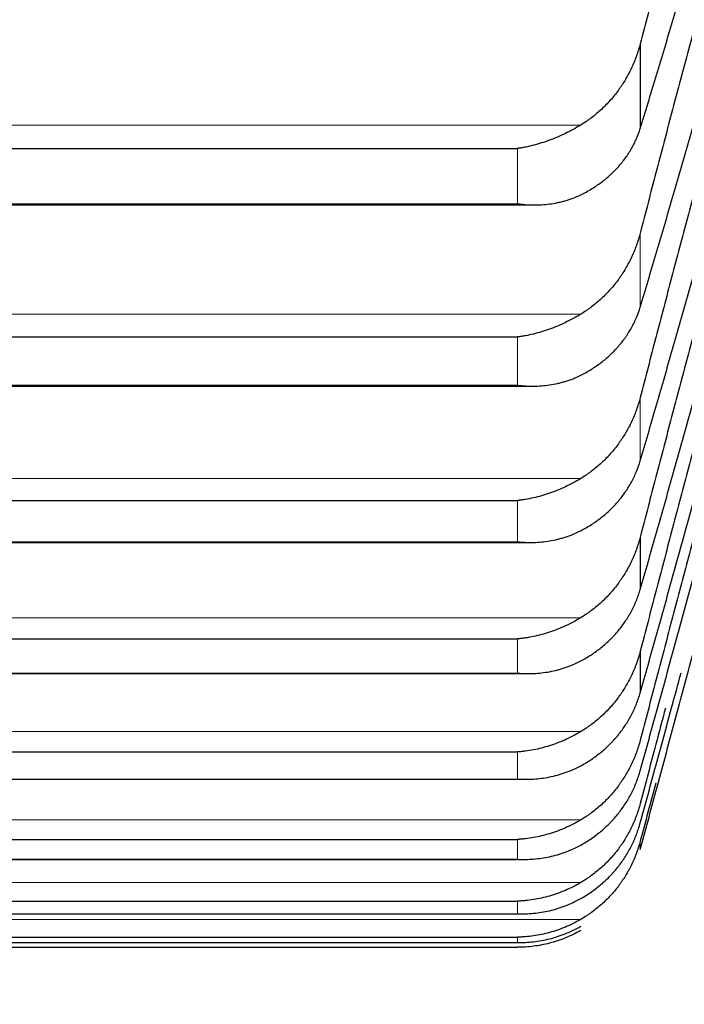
# Model space of a CAD drawing. Header units: inches. Extents: x 0 to 20790, y -12 to 14700.
# Tile 345 of 441: x 14176 to 14203, y 9656 to 9694. Entities that reach past the tile are written whole.
import ezdxf

# ---------------------------------------------------------------- set-up
doc = ezdxf.new("R2010")
doc.units = ezdxf.units.IN
doc.layers.add('1', color=7, linetype='Continuous', true_color=0xffffff)
doc.layers.add('254', color=7, linetype='Continuous', true_color=0xffffff)
doc.styles.add('latin_extended', font='simplex.shx')
doc.dimstyles.get("Standard").update_dxf_attribs({"dimtxt": 0.18, "dimasz": 0.18, "dimexe": 0.18, "dimexo": 0.0625, "dimgap": 0.09, "dimtad": 0, "dimtih": 1, "dimtoh": 1, "dimdec": 4, "dimzin": 0, "dimdsep": 46, "dimtxsty": 'Standard', "dimcen": 0.09, "dimadec": 0, "dimazin": 0, "dimtfac": 1, "dimtdec": 4, "dimtofl": 0, "dimtmove": 0, "dimatfit": 3, "dimfxl": 1, "dimtolj": 1, "dimtzin": 0, "dimarcsym": 0})

# ---------------------------------------------------------------- blocks, each defined once
blk = doc.blocks.new('_U6')
at = {"layer": '254', "color": 3, "linetype": 'Continuous', "lineweight": 13, "transparency": 16777216}
for p, q in [((14453.838, 10348.957), (14453.838, 8475.942)), ((14203.838, 10258.942), (14203.838, 8475.942)), ((14203.838, 8510.942), (12901.42, 8510.942)), ((14081.338, 8510.942), (13958.838, 8510.942)), ((14453.838, 8510.942), (14203.838, 8510.942)), ((14576.338, 8510.942), (14698.838, 8510.942))]:
    blk.add_line(p, q, dxfattribs=at)
at = {"layer": '254', "color": 3, "transparency": 16777216}
for points in [[(14081.338, 8490.525), (14081.338, 8531.358), (14203.838, 8510.942)], [(14576.338, 8531.358), (14576.338, 8490.525), (14453.838, 8510.942)]]:
    blk.add_solid(points, dxfattribs=at)
at = {"layer": 'Defpoints', "color": 0, "transparency": 16777216}
for p in [(14453.838, 10383.957), (14203.838, 10293.942), (14203.838, 8510.942)]:
    blk.add_point(p, dxfattribs=at)
at = {"layer": '254', "color": 2, "lineweight": 13, "transparency": 16777216, "insert": (12962.67, 8694.692), "char_height": 122.5, "attachment_point": 1, "style": 'latin_extended'}
blk.add_mtext('\\A1;250', dxfattribs=at)
blk = doc.blocks.new('_U7')
at = {"layer": '254', "color": 3, "linetype": 'Continuous', "lineweight": 13, "transparency": 16777216}
for p, q in [((14043.838, 10258.942), (14043.838, 8755.942)), ((14203.838, 10258.942), (14203.838, 8755.942)), ((14043.838, 8790.942), (12871.831, 8790.942)), ((13921.338, 8790.942), (13798.838, 8790.942)), ((14043.838, 8790.942), (14203.838, 8790.942)), ((14326.338, 8790.942), (14448.838, 8790.942))]:
    blk.add_line(p, q, dxfattribs=at)
at = {"layer": '254', "color": 3, "transparency": 16777216}
for points in [[(13921.338, 8770.525), (13921.338, 8811.358), (14043.838, 8790.942)], [(14326.338, 8811.358), (14326.338, 8770.525), (14203.838, 8790.942)]]:
    blk.add_solid(points, dxfattribs=at)
at = {"layer": 'Defpoints', "color": 0, "transparency": 16777216}
for p in [(14043.838, 10293.942), (14203.838, 10293.942), (14203.838, 8790.942)]:
    blk.add_point(p, dxfattribs=at)
at = {"layer": '254', "color": 2, "lineweight": 13, "transparency": 16777216, "insert": (12933.081, 9178.858), "char_height": 122.5, "attachment_point": 1, "style": 'latin_extended'}
blk.add_mtext('\\A1;\\C2;Flywheel\\P\\C2;90-240', dxfattribs=at)

msp = doc.modelspace()

# ---------------------------------------------------------------- linework, layer by layer
at = {"layer": '1', "color": 2, "linetype": 'Continuous', "lineweight": 25}
for p, q in [((14200.812, 9693.504), (14200.812, 9690.174)), ((14159.694, 9689.385), (14195.982, 9689.385)), ((14159.028, 9687.164), (14196.625, 9687.164)), ((14159.694, 9681.967), (14195.982, 9681.967)), ((14159.117, 9680.031), (14196.538, 9680.031)), ((14159.694, 9675.529), (14195.982, 9675.529)), ((14159.205, 9673.879), (14196.452, 9673.879)), ((14200.812, 9674.092), (14200.812, 9672.03)), ((14159.694, 9670.081), (14195.982, 9670.081)), ((14200.812, 9669.594), (14200.812, 9667.962)), ((14159.294, 9668.718), (14196.366, 9668.718)), ((14159.694, 9665.633), (14195.982, 9665.633)), ((14159.382, 9664.557), (14195.926, 9664.557)), ((14159.694, 9662.191), (14195.982, 9662.191)), ((14159.469, 9661.403), (14195.944, 9661.403)), ((14159.694, 9659.76), (14195.982, 9659.76)), ((14159.715, 9659.259), (14195.961, 9659.259)), ((14159.694, 9658.345), (14195.982, 9658.345)), ((14159.694, 9657.948), (14195.982, 9657.948)), ((14159.697, 9658.131), (14195.979, 9658.131))]:
    msp.add_line(p, q, dxfattribs=at)
at = {"layer": '1', "color": 110, "linetype": 'Continuous', "lineweight": 13}
for p, q in [((14157.207, 9690.308), (14198.47, 9690.308)), ((14195.982, 9689.385), (14195.982, 9687.21)), ((14159.694, 9687.21), (14195.982, 9687.21)), ((14200.812, 9686.057), (14200.812, 9683.145)), ((14157.207, 9682.861), (14198.47, 9682.861)), ((14195.982, 9681.967), (14195.982, 9680.065)), ((14159.694, 9680.065), (14195.982, 9680.065)), ((14200.812, 9679.582), (14200.812, 9677.093)), ((14157.207, 9676.394), (14198.47, 9676.394)), ((14195.982, 9675.529), (14195.982, 9673.904)), ((14159.694, 9673.904), (14195.982, 9673.904)), ((14157.207, 9670.915), (14198.47, 9670.915)), ((14195.982, 9670.081), (14195.982, 9668.735)), ((14159.694, 9668.735), (14195.982, 9668.735)), ((14157.207, 9666.434), (14198.47, 9666.434)), ((14195.982, 9665.633), (14195.982, 9664.568)), ((14159.694, 9664.568), (14195.982, 9664.568)), ((14157.207, 9662.958), (14198.47, 9662.958)), ((14195.982, 9662.191), (14195.982, 9661.408)), ((14200.812, 9662.12), (14200.812, 9661.792)), ((14159.694, 9661.408), (14195.982, 9661.408)), ((14157.207, 9660.493), (14198.47, 9660.493)), ((14195.982, 9659.76), (14195.982, 9659.261)), ((14157.207, 9659.041), (14198.47, 9659.041)), ((14159.694, 9659.261), (14195.982, 9659.261)), ((14195.982, 9658.345), (14195.982, 9658.131)), ((14159.694, 9658.131), (14195.982, 9658.131))]:
    msp.add_line(p, q, dxfattribs=at)
at = {"layer": '1', "color": 2, "linetype": 'Continuous', "lineweight": 25}
for points in [[(14203.301, 9702.845), (14203.09, 9702.079), (14202.67, 9700.54), (14202.045, 9698.215), (14201.426, 9695.87), (14201.016, 9694.295), (14200.812, 9693.504)], [(14200.812, 9690.174), (14201.016, 9690.837), (14201.426, 9692.179), (14202.045, 9694.247), (14202.67, 9696.369), (14203.09, 9697.82), (14203.301, 9698.554)], [(14203.301, 9695.443), (14203.09, 9694.67), (14202.67, 9693.119), (14202.045, 9690.779), (14201.426, 9688.426), (14201.016, 9686.848), (14200.812, 9686.057)], [(14200.812, 9683.145), (14201.016, 9683.824), (14201.426, 9685.199), (14202.045, 9687.311), (14202.67, 9689.472), (14203.09, 9690.946), (14203.301, 9691.691)], [(14203.301, 9689), (14203.09, 9688.221), (14202.67, 9686.66), (14202.045, 9684.31), (14201.426, 9681.951), (14201.016, 9680.373), (14200.812, 9679.582)], [(14200.812, 9677.093), (14201.016, 9677.788), (14201.426, 9679.193), (14202.045, 9681.346), (14202.67, 9683.543), (14203.09, 9685.038), (14203.301, 9685.793)], [(14203.301, 9683.525), (14203.09, 9682.742), (14202.67, 9681.174), (14202.045, 9678.817), (14201.426, 9676.457), (14201.016, 9674.88), (14200.812, 9674.092)], [(14200.812, 9672.03), (14201.016, 9672.739), (14201.426, 9674.172), (14202.045, 9676.361), (14202.67, 9678.591), (14203.09, 9680.105), (14203.301, 9680.869)], [(14203.301, 9679.028), (14203.09, 9678.242), (14202.67, 9676.668), (14202.045, 9674.309), (14201.426, 9671.951), (14201.016, 9670.379), (14200.812, 9669.594)], [(14200.812, 9667.962), (14201.016, 9668.685), (14201.426, 9670.143), (14202.045, 9672.366), (14202.67, 9674.625), (14203.09, 9676.155), (14203.301, 9676.926)], [(14203.301, 9675.516), (14203.09, 9674.727), (14202.67, 9673.152), (14202.045, 9670.794), (14201.426, 9668.441), (14201.016, 9666.877), (14200.812, 9666.095)], [(14200.812, 9664.897), (14201.016, 9665.632), (14201.426, 9667.113), (14202.045, 9669.366), (14202.67, 9671.651), (14203.09, 9673.195), (14203.301, 9673.972)], [(14200.812, 9661.792), (14201.016, 9662.548), (14201.426, 9664.068), (14202.045, 9666.37), (14202.67, 9668.695), (14203.09, 9670.259), (14203.301, 9671.045)], [(14201.419, 9664.404), (14201.216, 9663.64), (14201.013, 9662.878), (14200.812, 9662.12)]]:
    msp.add_open_spline(points, degree=3, dxfattribs=at)
for points, knots in [([(14200.812, 9693.504), (14200.77, 9693.339), (14200.719, 9693.177), (14200.605, 9692.86), (14200.476, 9692.549), (14200.318, 9692.251), (14200.189, 9692.032), (14200.144, 9691.96), (14200.074, 9691.853), (14200.05, 9691.817), (14200.001, 9691.747), (14199.977, 9691.713), (14199.852, 9691.541), (14199.64, 9691.278), (14199.405, 9691.038), (14199.158, 9690.808), (14199.029, 9690.699), (14198.859, 9690.57), (14198.825, 9690.545), (14198.755, 9690.495), (14198.65, 9690.421), (14198.543, 9690.352), (14198.47, 9690.308)], [0, 0, 0, 0, 0.125, 0.125, 0.25, 0.375, 0.375, 0.4375, 0.4375, 0.46875, 0.46875, 0.5, 0.5, 0.625, 0.75, 0.75, 0.875, 0.875, 0.90625, 0.90625, 0.9375, 1, 1, 1, 1]), ([(14198.47, 9690.308), (14198.37, 9690.247), (14198.27, 9690.189), (14198.069, 9690.078), (14197.967, 9690.026), (14197.764, 9689.926), (14197.661, 9689.879), (14197.454, 9689.79), (14197.35, 9689.748), (14197.14, 9689.669), (14197.036, 9689.633), (14196.826, 9689.567), (14196.721, 9689.537), (14196.511, 9689.483), (14196.405, 9689.459), (14196.247, 9689.428), (14196.168, 9689.413), (14196.075, 9689.398), (14196.029, 9689.391), (14196.009, 9689.388), (14195.996, 9689.387), (14195.989, 9689.386), (14195.982, 9689.385)], [0, 0, 0, 0, 0.125, 0.125, 0.25, 0.25, 0.375, 0.375, 0.5, 0.5, 0.625, 0.625, 0.75, 0.75, 0.875, 0.875, 0.9375, 0.96875, 0.984375, 0.992187, 0.992187, 1, 1, 1, 1]), ([(14198.47, 9687.561), (14198.616, 9687.631), (14198.756, 9687.708), (14199.025, 9687.871), (14199.282, 9688.045), (14199.518, 9688.239), (14199.659, 9688.368), (14199.687, 9688.394), (14199.742, 9688.446), (14199.769, 9688.473), (14199.849, 9688.554), (14199.901, 9688.609), (14200.051, 9688.776), (14200.143, 9688.892), (14200.315, 9689.129), (14200.394, 9689.252), (14200.502, 9689.441), (14200.536, 9689.505), (14200.585, 9689.602), (14200.601, 9689.635), (14200.632, 9689.7), (14200.647, 9689.734), (14200.719, 9689.9), (14200.77, 9690.036), (14200.812, 9690.174)], [0, 0, 0, 0, 0.125, 0.125, 0.25, 0.375, 0.375, 0.40625, 0.40625, 0.4375, 0.4375, 0.5, 0.5, 0.625, 0.625, 0.75, 0.75, 0.8125, 0.8125, 0.84375, 0.84375, 0.875, 0.875, 1, 1, 1, 1]), ([(14195.982, 9687.21), (14195.986, 9687.21), (14195.989, 9687.209), (14195.996, 9687.208), (14195.999, 9687.208), (14196.009, 9687.207), (14196.029, 9687.204), (14196.075, 9687.198), (14196.168, 9687.188), (14196.247, 9687.181), (14196.405, 9687.17), (14196.51, 9687.165), (14196.824, 9687.162), (14197.032, 9687.174), (14197.343, 9687.214), (14197.446, 9687.231), (14197.602, 9687.262), (14197.654, 9687.274), (14197.757, 9687.299), (14197.809, 9687.313), (14197.964, 9687.358), (14198.067, 9687.392), (14198.269, 9687.469), (14198.37, 9687.512), (14198.47, 9687.561)], [0, 0, 0, 0, 0.003906, 0.003906, 0.007812, 0.007812, 0.015625, 0.03125, 0.0625, 0.125, 0.125, 0.25, 0.25, 0.5, 0.5, 0.625, 0.625, 0.6875, 0.6875, 0.75, 0.75, 0.875, 0.875, 1, 1, 1, 1]), ([(14200.812, 9686.057), (14200.77, 9685.891), (14200.719, 9685.729), (14200.605, 9685.412), (14200.476, 9685.101), (14200.318, 9684.802), (14200.189, 9684.584), (14200.144, 9684.512), (14200.074, 9684.405), (14200.05, 9684.369), (14200.001, 9684.299), (14199.977, 9684.265), (14199.852, 9684.093), (14199.64, 9683.831), (14199.405, 9683.59), (14199.158, 9683.361), (14199.029, 9683.252), (14198.859, 9683.123), (14198.825, 9683.098), (14198.755, 9683.048), (14198.65, 9682.975), (14198.543, 9682.906), (14198.47, 9682.861)], [0, 0, 0, 0, 0.125, 0.125, 0.25, 0.375, 0.375, 0.4375, 0.4375, 0.46875, 0.46875, 0.5, 0.5, 0.625, 0.75, 0.75, 0.875, 0.875, 0.90625, 0.90625, 0.9375, 1, 1, 1, 1]), ([(14198.47, 9680.46), (14198.616, 9680.532), (14198.756, 9680.611), (14199.025, 9680.779), (14199.282, 9680.958), (14199.518, 9681.158), (14199.659, 9681.29), (14199.687, 9681.317), (14199.742, 9681.371), (14199.769, 9681.398), (14199.849, 9681.481), (14199.901, 9681.538), (14200.051, 9681.71), (14200.143, 9681.828), (14200.315, 9682.072), (14200.394, 9682.198), (14200.502, 9682.392), (14200.536, 9682.458), (14200.585, 9682.558), (14200.601, 9682.591), (14200.632, 9682.659), (14200.647, 9682.693), (14200.719, 9682.864), (14200.77, 9683.003), (14200.812, 9683.145)], [0, 0, 0, 0, 0.125, 0.125, 0.25, 0.375, 0.375, 0.40625, 0.40625, 0.4375, 0.4375, 0.5, 0.5, 0.625, 0.625, 0.75, 0.75, 0.8125, 0.8125, 0.84375, 0.84375, 0.875, 0.875, 1, 1, 1, 1]), ([(14198.47, 9682.861), (14198.37, 9682.801), (14198.27, 9682.743), (14198.069, 9682.634), (14197.967, 9682.582), (14197.764, 9682.484), (14197.661, 9682.437), (14197.454, 9682.35), (14197.35, 9682.31), (14197.14, 9682.234), (14197.036, 9682.199), (14196.826, 9682.136), (14196.721, 9682.108), (14196.511, 9682.057), (14196.405, 9682.034), (14196.247, 9682.005), (14196.168, 9681.992), (14196.075, 9681.979), (14196.029, 9681.973), (14196.009, 9681.97), (14195.996, 9681.968), (14195.989, 9681.968), (14195.982, 9681.967)], [0, 0, 0, 0, 0.125, 0.125, 0.25, 0.25, 0.375, 0.375, 0.5, 0.5, 0.625, 0.625, 0.75, 0.75, 0.875, 0.875, 0.9375, 0.96875, 0.984375, 0.992188, 0.992188, 1, 1, 1, 1]), ([(14195.982, 9680.065), (14195.986, 9680.065), (14195.989, 9680.065), (14195.996, 9680.064), (14195.999, 9680.064), (14196.009, 9680.062), (14196.029, 9680.06), (14196.075, 9680.055), (14196.168, 9680.047), (14196.247, 9680.041), (14196.405, 9680.032), (14196.51, 9680.03), (14196.824, 9680.033), (14197.032, 9680.048), (14197.343, 9680.094), (14197.446, 9680.112), (14197.602, 9680.147), (14197.654, 9680.159), (14197.757, 9680.187), (14197.809, 9680.201), (14197.964, 9680.249), (14198.067, 9680.284), (14198.269, 9680.365), (14198.37, 9680.41), (14198.47, 9680.46)], [0, 0, 0, 0, 0.003906, 0.003906, 0.007812, 0.007812, 0.015625, 0.03125, 0.0625, 0.125, 0.125, 0.25, 0.25, 0.5, 0.5, 0.625, 0.625, 0.6875, 0.6875, 0.75, 0.75, 0.875, 0.875, 1, 1, 1, 1]), ([(14200.812, 9679.582), (14200.77, 9679.417), (14200.719, 9679.255), (14200.605, 9678.938), (14200.476, 9678.627), (14200.318, 9678.33), (14200.189, 9678.111), (14200.144, 9678.039), (14200.074, 9677.933), (14200.05, 9677.897), (14200.001, 9677.828), (14199.977, 9677.793), (14199.852, 9677.622), (14199.64, 9677.36), (14199.405, 9677.12), (14199.158, 9676.892), (14199.029, 9676.783), (14198.859, 9676.655), (14198.825, 9676.63), (14198.755, 9676.58), (14198.65, 9676.507), (14198.543, 9676.438), (14198.47, 9676.394)], [0, 0, 0, 0, 0.125, 0.125, 0.25, 0.375, 0.375, 0.4375, 0.4375, 0.46875, 0.46875, 0.5, 0.5, 0.625, 0.75, 0.75, 0.875, 0.875, 0.90625, 0.90625, 0.9375, 1, 1, 1, 1]), ([(14198.47, 9674.341), (14198.616, 9674.416), (14198.756, 9674.496), (14199.025, 9674.669), (14199.282, 9674.852), (14199.518, 9675.058), (14199.659, 9675.193), (14199.687, 9675.221), (14199.742, 9675.276), (14199.769, 9675.304), (14199.849, 9675.39), (14199.901, 9675.447), (14200.051, 9675.624), (14200.143, 9675.745), (14200.315, 9675.995), (14200.394, 9676.124), (14200.502, 9676.323), (14200.536, 9676.39), (14200.585, 9676.492), (14200.601, 9676.527), (14200.632, 9676.596), (14200.647, 9676.631), (14200.719, 9676.806), (14200.77, 9676.948), (14200.812, 9677.093)], [0, 0, 0, 0, 0.125, 0.125, 0.25, 0.375, 0.375, 0.40625, 0.40625, 0.4375, 0.4375, 0.5, 0.5, 0.625, 0.625, 0.75, 0.75, 0.8125, 0.8125, 0.84375, 0.84375, 0.875, 0.875, 1, 1, 1, 1]), ([(14198.47, 9676.394), (14198.37, 9676.333), (14198.27, 9676.276), (14198.069, 9676.168), (14197.967, 9676.117), (14197.764, 9676.02), (14197.661, 9675.975), (14197.454, 9675.89), (14197.35, 9675.851), (14197.14, 9675.778), (14197.036, 9675.745), (14196.826, 9675.684), (14196.721, 9675.658), (14196.511, 9675.61), (14196.405, 9675.589), (14196.247, 9675.563), (14196.168, 9675.551), (14196.075, 9675.539), (14196.029, 9675.534), (14196.009, 9675.532), (14195.996, 9675.53), (14195.989, 9675.53), (14195.982, 9675.529)], [0, 0, 0, 0, 0.125, 0.125, 0.25, 0.25, 0.375, 0.375, 0.5, 0.5, 0.625, 0.625, 0.75, 0.75, 0.875, 0.875, 0.9375, 0.96875, 0.984375, 0.992188, 0.992188, 1, 1, 1, 1]), ([(14195.982, 9673.904), (14195.986, 9673.904), (14195.989, 9673.903), (14195.996, 9673.903), (14195.999, 9673.902), (14196.009, 9673.901), (14196.029, 9673.899), (14196.075, 9673.895), (14196.168, 9673.888), (14196.247, 9673.884), (14196.405, 9673.878), (14196.51, 9673.878), (14196.824, 9673.886), (14197.032, 9673.905), (14197.343, 9673.957), (14197.446, 9673.977), (14197.602, 9674.014), (14197.654, 9674.028), (14197.757, 9674.057), (14197.809, 9674.072), (14197.964, 9674.122), (14198.067, 9674.16), (14198.269, 9674.243), (14198.37, 9674.29), (14198.47, 9674.341)], [0, 0, 0, 0, 0.003906, 0.003906, 0.007813, 0.007813, 0.015625, 0.03125, 0.0625, 0.125, 0.125, 0.25, 0.25, 0.5, 0.5, 0.625, 0.625, 0.6875, 0.6875, 0.75, 0.75, 0.875, 0.875, 1, 1, 1, 1]), ([(14200.812, 9674.092), (14200.77, 9673.927), (14200.719, 9673.765), (14200.605, 9673.449), (14200.476, 9673.139), (14200.318, 9672.843), (14200.189, 9672.625), (14200.144, 9672.553), (14200.074, 9672.447), (14200.05, 9672.412), (14200.001, 9672.342), (14199.977, 9672.308), (14199.852, 9672.138), (14199.64, 9671.877), (14199.405, 9671.638), (14199.158, 9671.411), (14199.029, 9671.303), (14198.859, 9671.175), (14198.825, 9671.15), (14198.755, 9671.1), (14198.65, 9671.028), (14198.543, 9670.959), (14198.47, 9670.915)], [0, 0, 0, 0, 0.125, 0.125, 0.25, 0.375, 0.375, 0.4375, 0.4375, 0.46875, 0.46875, 0.5, 0.5, 0.625, 0.75, 0.75, 0.875, 0.875, 0.90625, 0.90625, 0.9375, 1, 1, 1, 1]), ([(14198.47, 9669.214), (14198.616, 9669.291), (14198.756, 9669.374), (14199.025, 9669.551), (14199.282, 9669.739), (14199.518, 9669.949), (14199.659, 9670.087), (14199.687, 9670.115), (14199.742, 9670.172), (14199.769, 9670.201), (14199.849, 9670.288), (14199.901, 9670.348), (14200.051, 9670.528), (14200.143, 9670.652), (14200.315, 9670.908), (14200.394, 9671.04), (14200.502, 9671.243), (14200.536, 9671.311), (14200.585, 9671.416), (14200.601, 9671.451), (14200.632, 9671.522), (14200.647, 9671.557), (14200.719, 9671.736), (14200.77, 9671.882), (14200.812, 9672.03)], [0, 0, 0, 0, 0.125, 0.125, 0.25, 0.375, 0.375, 0.40625, 0.40625, 0.4375, 0.4375, 0.5, 0.5, 0.625, 0.625, 0.75, 0.75, 0.8125, 0.8125, 0.84375, 0.84375, 0.875, 0.875, 1, 1, 1, 1]), ([(14198.47, 9670.915), (14198.37, 9670.855), (14198.27, 9670.798), (14198.069, 9670.691), (14197.967, 9670.641), (14197.764, 9670.547), (14197.661, 9670.502), (14197.454, 9670.42), (14197.35, 9670.382), (14197.14, 9670.312), (14197.036, 9670.28), (14196.826, 9670.223), (14196.721, 9670.198), (14196.511, 9670.153), (14196.405, 9670.135), (14196.247, 9670.111), (14196.168, 9670.1), (14196.075, 9670.09), (14196.029, 9670.086), (14196.009, 9670.084), (14195.996, 9670.083), (14195.989, 9670.082), (14195.982, 9670.081)], [0, 0, 0, 0, 0.125, 0.125, 0.25, 0.25, 0.375, 0.375, 0.5, 0.5, 0.625, 0.625, 0.75, 0.75, 0.875, 0.875, 0.9375, 0.96875, 0.984375, 0.992187, 0.992187, 1, 1, 1, 1]), ([(14200.812, 9669.594), (14200.77, 9669.429), (14200.719, 9669.269), (14200.605, 9668.954), (14200.476, 9668.645), (14200.318, 9668.35), (14200.189, 9668.134), (14200.144, 9668.063), (14200.074, 9667.957), (14200.05, 9667.922), (14200.001, 9667.853), (14199.977, 9667.819), (14199.852, 9667.649), (14199.64, 9667.39), (14199.405, 9667.152), (14199.158, 9666.926), (14199.029, 9666.819), (14198.859, 9666.692), (14198.825, 9666.667), (14198.755, 9666.618), (14198.65, 9666.546), (14198.543, 9666.478), (14198.47, 9666.434)], [0, 0, 0, 0, 0.125, 0.125, 0.25, 0.375, 0.375, 0.4375, 0.4375, 0.46875, 0.46875, 0.5, 0.5, 0.625, 0.75, 0.75, 0.875, 0.875, 0.90625, 0.90625, 0.9375, 1, 1, 1, 1]), ([(14195.982, 9668.735), (14195.986, 9668.735), (14195.989, 9668.735), (14195.996, 9668.734), (14195.999, 9668.734), (14196.009, 9668.733), (14196.029, 9668.732), (14196.075, 9668.728), (14196.168, 9668.723), (14196.247, 9668.72), (14196.405, 9668.717), (14196.51, 9668.718), (14196.824, 9668.733), (14197.032, 9668.756), (14197.343, 9668.812), (14197.446, 9668.835), (14197.602, 9668.875), (14197.654, 9668.889), (14197.757, 9668.92), (14197.809, 9668.936), (14197.964, 9668.989), (14198.067, 9669.028), (14198.269, 9669.114), (14198.37, 9669.162), (14198.47, 9669.214)], [0, 0, 0, 0, 0.003906, 0.003906, 0.007813, 0.007813, 0.015625, 0.03125, 0.0625, 0.125, 0.125, 0.25, 0.25, 0.5, 0.5, 0.625, 0.625, 0.6875, 0.6875, 0.75, 0.75, 0.875, 0.875, 1, 1, 1, 1]), ([(14200.812, 9662.839), (14201.016, 9663.586), (14201.426, 9665.087), (14201.962, 9667.062), (14202.295, 9668.288), (14202.42, 9668.749)], [0, 0, 0, 0, 0.384754, 0.769508, 1, 1, 1, 1]), ([(14198.47, 9665.088), (14198.616, 9665.167), (14198.756, 9665.252), (14199.025, 9665.432), (14199.282, 9665.624), (14199.518, 9665.839), (14199.659, 9665.981), (14199.687, 9666.009), (14199.742, 9666.067), (14199.769, 9666.097), (14199.849, 9666.186), (14199.901, 9666.246), (14200.051, 9666.43), (14200.143, 9666.557), (14200.315, 9666.818), (14200.394, 9666.952), (14200.502, 9667.16), (14200.536, 9667.23), (14200.585, 9667.337), (14200.601, 9667.372), (14200.632, 9667.444), (14200.647, 9667.481), (14200.719, 9667.663), (14200.77, 9667.811), (14200.812, 9667.962)], [0, 0, 0, 0, 0.125, 0.125, 0.25, 0.375, 0.375, 0.40625, 0.40625, 0.4375, 0.4375, 0.5, 0.5, 0.625, 0.625, 0.75, 0.75, 0.8125, 0.8125, 0.84375, 0.84375, 0.875, 0.875, 1, 1, 1, 1]), ([(14201.803, 9667.361), (14201.677, 9666.885), (14201.346, 9665.63), (14201.016, 9664.378), (14200.812, 9663.603)], [0, 0, 0, 0, 0.378568, 1, 1, 1, 1]), ([(14198.47, 9666.434), (14198.37, 9666.374), (14198.27, 9666.318), (14198.069, 9666.213), (14197.967, 9666.163), (14197.764, 9666.071), (14197.661, 9666.028), (14197.454, 9665.948), (14197.35, 9665.912), (14197.14, 9665.844), (14197.036, 9665.814), (14196.826, 9665.76), (14196.721, 9665.737), (14196.511, 9665.696), (14196.405, 9665.679), (14196.247, 9665.658), (14196.168, 9665.649), (14196.075, 9665.64), (14196.029, 9665.636), (14196.009, 9665.635), (14195.996, 9665.634), (14195.989, 9665.633), (14195.982, 9665.633)], [0, 0, 0, 0, 0.125, 0.125, 0.25, 0.25, 0.375, 0.375, 0.5, 0.5, 0.625, 0.625, 0.75, 0.75, 0.875, 0.875, 0.9375, 0.96875, 0.984375, 0.992187, 0.992187, 1, 1, 1, 1]), ([(14200.812, 9666.095), (14200.77, 9665.932), (14200.719, 9665.772), (14200.605, 9665.459), (14200.476, 9665.153), (14200.318, 9664.86), (14200.189, 9664.645), (14200.144, 9664.574), (14200.074, 9664.469), (14200.05, 9664.434), (14200.001, 9664.366), (14199.977, 9664.332), (14199.852, 9664.164), (14199.64, 9663.906), (14199.405, 9663.671), (14199.158, 9663.446), (14199.029, 9663.34), (14198.859, 9663.214), (14198.825, 9663.189), (14198.755, 9663.141), (14198.65, 9663.069), (14198.543, 9663.001), (14198.47, 9662.958)], [0, 0, 0, 0, 0.125, 0.125, 0.25, 0.375, 0.375, 0.4375, 0.4375, 0.46875, 0.46875, 0.5, 0.5, 0.625, 0.75, 0.75, 0.875, 0.875, 0.90625, 0.90625, 0.9375, 1, 1, 1, 1]), ([(14195.982, 9664.568), (14195.986, 9664.567), (14195.989, 9664.567), (14195.996, 9664.567), (14195.999, 9664.567), (14196.009, 9664.566), (14196.029, 9664.565), (14196.075, 9664.562), (14196.168, 9664.559), (14196.247, 9664.557), (14196.405, 9664.557), (14196.51, 9664.56), (14196.824, 9664.58), (14197.032, 9664.607), (14197.343, 9664.669), (14197.446, 9664.693), (14197.602, 9664.736), (14197.654, 9664.751), (14197.757, 9664.784), (14197.809, 9664.801), (14197.964, 9664.856), (14198.067, 9664.896), (14198.269, 9664.986), (14198.37, 9665.035), (14198.47, 9665.088)], [0, 0, 0, 0, 0.003906, 0.003906, 0.007812, 0.007812, 0.015625, 0.03125, 0.0625, 0.125, 0.125, 0.25, 0.25, 0.5, 0.5, 0.625, 0.625, 0.6875, 0.6875, 0.75, 0.75, 0.875, 0.875, 1, 1, 1, 1]), ([(14198.47, 9661.97), (14198.616, 9662.05), (14198.756, 9662.136), (14199.025, 9662.32), (14199.282, 9662.516), (14199.518, 9662.735), (14199.659, 9662.879), (14199.687, 9662.909), (14199.742, 9662.968), (14199.769, 9662.998), (14199.849, 9663.089), (14199.901, 9663.15), (14200.051, 9663.338), (14200.143, 9663.467), (14200.315, 9663.733), (14200.394, 9663.87), (14200.502, 9664.081), (14200.536, 9664.152), (14200.585, 9664.26), (14200.601, 9664.297), (14200.632, 9664.37), (14200.647, 9664.407), (14200.719, 9664.593), (14200.77, 9664.744), (14200.812, 9664.897)], [0, 0, 0, 0, 0.125, 0.125, 0.25, 0.375, 0.375, 0.40625, 0.40625, 0.4375, 0.4375, 0.5, 0.5, 0.625, 0.625, 0.75, 0.75, 0.8125, 0.8125, 0.84375, 0.84375, 0.875, 0.875, 1, 1, 1, 1]), ([(14200.812, 9663.603), (14200.77, 9663.441), (14200.719, 9663.282), (14200.605, 9662.971), (14200.476, 9662.668), (14200.318, 9662.377), (14200.189, 9662.164), (14200.144, 9662.093), (14200.074, 9661.989), (14200.05, 9661.955), (14200.001, 9661.887), (14199.977, 9661.853), (14199.852, 9661.687), (14199.64, 9661.431), (14199.405, 9661.198), (14199.158, 9660.976), (14199.029, 9660.87), (14198.859, 9660.746), (14198.825, 9660.721), (14198.755, 9660.673), (14198.65, 9660.602), (14198.543, 9660.535), (14198.47, 9660.493)], [0, 0, 0, 0, 0.125, 0.125, 0.25, 0.375, 0.375, 0.4375, 0.4375, 0.46875, 0.46875, 0.5, 0.5, 0.625, 0.75, 0.75, 0.875, 0.875, 0.90625, 0.90625, 0.9375, 1, 1, 1, 1]), ([(14198.47, 9662.958), (14198.37, 9662.899), (14198.27, 9662.844), (14198.069, 9662.74), (14197.967, 9662.691), (14197.764, 9662.601), (14197.661, 9662.559), (14197.454, 9662.482), (14197.35, 9662.447), (14197.14, 9662.383), (14197.036, 9662.354), (14196.826, 9662.304), (14196.721, 9662.282), (14196.511, 9662.244), (14196.405, 9662.229), (14196.247, 9662.211), (14196.168, 9662.203), (14196.075, 9662.196), (14196.029, 9662.193), (14196.009, 9662.192), (14195.996, 9662.191), (14195.989, 9662.191), (14195.982, 9662.191)], [0, 0, 0, 0, 0.125, 0.125, 0.25, 0.25, 0.375, 0.375, 0.5, 0.5, 0.625, 0.625, 0.75, 0.75, 0.875, 0.875, 0.9375, 0.96875, 0.984375, 0.992188, 0.992188, 1, 1, 1, 1]), ([(14198.47, 9659.863), (14198.616, 9659.944), (14198.756, 9660.032), (14199.025, 9660.22), (14199.282, 9660.419), (14199.518, 9660.642), (14199.659, 9660.789), (14199.687, 9660.818), (14199.742, 9660.879), (14199.769, 9660.909), (14199.849, 9661.002), (14199.901, 9661.064), (14200.051, 9661.255), (14200.143, 9661.386), (14200.315, 9661.657), (14200.394, 9661.796), (14200.502, 9662.01), (14200.536, 9662.083), (14200.585, 9662.193), (14200.601, 9662.23), (14200.632, 9662.304), (14200.647, 9662.342), (14200.719, 9662.53), (14200.77, 9662.683), (14200.812, 9662.839)], [0, 0, 0, 0, 0.125, 0.125, 0.25, 0.375, 0.375, 0.40625, 0.40625, 0.4375, 0.4375, 0.5, 0.5, 0.625, 0.625, 0.75, 0.75, 0.8125, 0.8125, 0.84375, 0.84375, 0.875, 0.875, 1, 1, 1, 1]), ([(14200.812, 9662.12), (14200.77, 9661.959), (14200.719, 9661.802), (14200.605, 9661.494), (14200.476, 9661.193), (14200.318, 9660.905), (14200.189, 9660.694), (14200.144, 9660.625), (14200.074, 9660.522), (14200.05, 9660.488), (14200.001, 9660.42), (14199.977, 9660.387), (14199.852, 9660.222), (14199.64, 9659.969), (14199.405, 9659.739), (14199.158, 9659.519), (14199.029, 9659.415), (14198.859, 9659.292), (14198.825, 9659.268), (14198.755, 9659.22), (14198.65, 9659.15), (14198.543, 9659.084), (14198.47, 9659.041)], [0, 0, 0, 0, 0.125, 0.125, 0.25, 0.375, 0.375, 0.4375, 0.4375, 0.46875, 0.46875, 0.5, 0.5, 0.625, 0.75, 0.75, 0.875, 0.875, 0.90625, 0.90625, 0.9375, 1, 1, 1, 1]), ([(14195.982, 9661.408), (14195.986, 9661.408), (14195.989, 9661.408), (14195.996, 9661.407), (14195.999, 9661.407), (14196.009, 9661.407), (14196.029, 9661.406), (14196.075, 9661.404), (14196.168, 9661.402), (14196.247, 9661.402), (14196.405, 9661.405), (14196.51, 9661.41), (14196.824, 9661.436), (14197.032, 9661.466), (14197.343, 9661.534), (14197.446, 9661.56), (14197.602, 9661.605), (14197.654, 9661.621), (14197.757, 9661.655), (14197.809, 9661.673), (14197.964, 9661.73), (14198.067, 9661.772), (14198.269, 9661.864), (14198.37, 9661.915), (14198.47, 9661.97)], [0, 0, 0, 0, 0.003906, 0.003906, 0.007812, 0.007812, 0.015625, 0.03125, 0.0625, 0.125, 0.125, 0.25, 0.25, 0.5, 0.5, 0.625, 0.625, 0.6875, 0.6875, 0.75, 0.75, 0.875, 0.875, 1, 1, 1, 1]), ([(14198.47, 9660.493), (14198.37, 9660.434), (14198.27, 9660.379), (14198.069, 9660.277), (14197.967, 9660.23), (14197.764, 9660.142), (14197.661, 9660.102), (14197.454, 9660.027), (14197.35, 9659.994), (14197.14, 9659.933), (14197.036, 9659.906), (14196.826, 9659.858), (14196.721, 9659.838), (14196.511, 9659.805), (14196.405, 9659.791), (14196.247, 9659.776), (14196.168, 9659.769), (14196.075, 9659.764), (14196.029, 9659.762), (14196.009, 9659.761), (14195.996, 9659.76), (14195.989, 9659.76), (14195.982, 9659.76)], [0, 0, 0, 0, 0.125, 0.125, 0.25, 0.25, 0.375, 0.375, 0.5, 0.5, 0.625, 0.625, 0.75, 0.75, 0.875, 0.875, 0.9375, 0.96875, 0.984375, 0.992187, 0.992187, 1, 1, 1, 1]), ([(14195.982, 9659.261), (14195.986, 9659.261), (14195.989, 9659.261), (14195.996, 9659.261), (14195.999, 9659.261), (14196.009, 9659.261), (14196.029, 9659.26), (14196.075, 9659.259), (14196.168, 9659.259), (14196.247, 9659.26), (14196.405, 9659.266), (14196.51, 9659.273), (14196.824, 9659.304), (14197.032, 9659.338), (14197.343, 9659.411), (14197.446, 9659.439), (14197.602, 9659.486), (14197.654, 9659.503), (14197.757, 9659.539), (14197.809, 9659.558), (14197.964, 9659.617), (14198.067, 9659.661), (14198.269, 9659.755), (14198.37, 9659.807), (14198.47, 9659.863)], [0, 0, 0, 0, 0.003906, 0.003906, 0.007812, 0.007812, 0.015625, 0.03125, 0.0625, 0.125, 0.125, 0.25, 0.25, 0.5, 0.5, 0.625, 0.625, 0.6875, 0.6875, 0.75, 0.75, 0.875, 0.875, 1, 1, 1, 1]), ([(14198.47, 9659.041), (14198.37, 9658.983), (14198.27, 9658.93), (14198.069, 9658.83), (14197.967, 9658.784), (14197.764, 9658.698), (14197.661, 9658.659), (14197.454, 9658.588), (14197.35, 9658.556), (14197.14, 9658.498), (14197.036, 9658.472), (14196.826, 9658.429), (14196.721, 9658.41), (14196.511, 9658.38), (14196.405, 9658.368), (14196.247, 9658.356), (14196.168, 9658.351), (14196.075, 9658.347), (14196.029, 9658.346), (14196.009, 9658.345), (14195.996, 9658.345), (14195.989, 9658.345), (14195.982, 9658.345)], [0, 0, 0, 0, 0.125, 0.125, 0.25, 0.25, 0.375, 0.375, 0.5, 0.5, 0.625, 0.625, 0.75, 0.75, 0.875, 0.875, 0.9375, 0.96875, 0.984375, 0.992188, 0.992188, 1, 1, 1, 1]), ([(14195.982, 9658.131), (14195.986, 9658.131), (14195.989, 9658.131), (14195.996, 9658.131), (14195.999, 9658.131), (14196.009, 9658.131), (14196.029, 9658.131), (14196.075, 9658.131), (14196.168, 9658.132), (14196.247, 9658.135), (14196.405, 9658.143), (14196.51, 9658.152), (14196.824, 9658.189), (14197.032, 9658.227), (14197.343, 9658.304), (14197.446, 9658.334), (14197.602, 9658.384), (14197.654, 9658.402), (14197.757, 9658.439), (14197.809, 9658.458), (14197.964, 9658.52), (14198.067, 9658.565), (14198.269, 9658.662), (14198.37, 9658.714), (14198.47, 9658.771)], [0, 0, 0, 0, 0.003906, 0.003906, 0.007813, 0.007813, 0.015625, 0.03125, 0.0625, 0.125, 0.125, 0.25, 0.25, 0.5, 0.5, 0.625, 0.625, 0.6875, 0.6875, 0.75, 0.75, 0.875, 0.875, 1, 1, 1, 1]), ([(14198.47, 9658.607), (14198.37, 9658.55), (14198.27, 9658.497), (14198.069, 9658.399), (14197.967, 9658.354), (14197.764, 9658.272), (14197.661, 9658.234), (14197.454, 9658.166), (14197.35, 9658.135), (14197.14, 9658.08), (14197.036, 9658.057), (14196.826, 9658.017), (14196.721, 9658), (14196.511, 9657.974), (14196.405, 9657.964), (14196.247, 9657.954), (14196.168, 9657.95), (14196.075, 9657.948), (14196.029, 9657.948), (14196.009, 9657.948), (14195.996, 9657.948), (14195.989, 9657.948), (14195.982, 9657.948)], [0, 0, 0, 0, 0.125, 0.125, 0.25, 0.25, 0.375, 0.375, 0.5, 0.5, 0.625, 0.625, 0.75, 0.75, 0.875, 0.875, 0.9375, 0.96875, 0.984375, 0.992188, 0.992188, 1, 1, 1, 1])]:
    msp.add_open_spline(points, degree=3, knots=knots, dxfattribs=at)

# ---------------------------------------------------------------- dimensions: what is measured, and where the dimension line sits
at = {"layer": '254', "color": 2, "linetype": 'Continuous', "lineweight": 13}
dim = msp.add_linear_dim(base=(14203.838, 8510.942), p1=(14453.838, 10383.957), p2=(14203.838, 10293.942), dimstyle='Standard', override={"dimscale": 35, "dimtxt": 3.5, "dimasz": 3.5, "dimexe": 1, "dimexo": 1, "dimgap": 1.75, "dimtad": 1, "dimtih": 1, "dimtoh": 0, "dimdec": 2, "dimlfac": 1, "dimzin": 8, "dimdsep": 46, "dimlunit": 2, "dimtxsty": 'latin_extended', "dimsah": 1, "dimse1": 0, "dimse2": 0, "dimsd1": 0, "dimsd2": 0, "dimclrd": 3, "dimclre": 3, "dimclrt": 2, "dimtol": 0, "dimtm": -0.1, "dimtfac": 0.714286, "dimtdec": 3, "dimtofl": 1, "dimtmove": 0, "dimtzin": 8, "dimlwd": 13, "dimlwe": 13}, dxfattribs=at)
dim.commit()
dim.dimension.update_dxf_attribs({"geometry": '_U6', "text_midpoint": (13120.17, 8510.942), "dimtype": 160})
dim = msp.add_linear_dim(base=(14203.838, 8790.942), p1=(14043.838, 10293.942), p2=(14203.838, 10293.942), text='\\C2;Flywheel\\P\\C2;90-240', dimstyle='Standard', override={"dimscale": 35, "dimtxt": 3.5, "dimasz": 3.5, "dimexe": 1, "dimexo": 1, "dimgap": 1.75, "dimtad": 1, "dimtih": 1, "dimtoh": 0, "dimdec": 2, "dimlfac": 0.028571, "dimzin": 8, "dimdsep": 46, "dimlunit": 2, "dimpost": '', "dimtxsty": 'latin_extended', "dimsah": 1, "dimse1": 0, "dimse2": 0, "dimsd1": 0, "dimsd2": 0, "dimclrd": 3, "dimclre": 3, "dimclrt": 2, "dimtol": 0, "dimtm": -0.1, "dimtfac": 0.714286, "dimtdec": 3, "dimtofl": 1, "dimtmove": 0, "dimtzin": 8, "dimlwd": 13, "dimlwe": 13}, dxfattribs=at)
dim.commit()
dim.dimension.update_dxf_attribs({"geometry": '_U7', "text_midpoint": (13283.081, 8790.942), "dimtype": 160})

doc.saveas('drawing.dxf')
